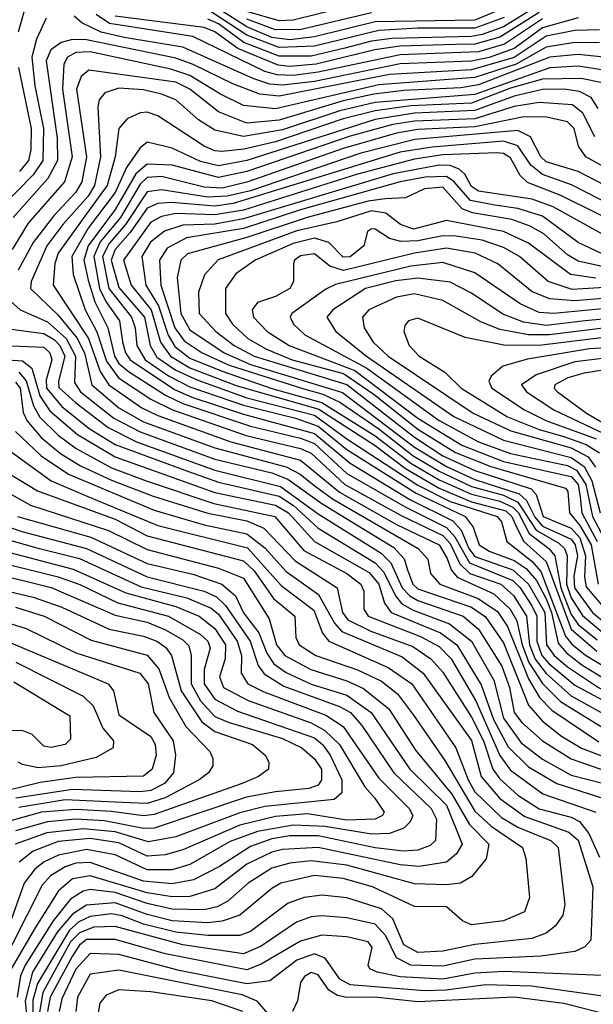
# Model space of a CAD drawing. Extents: x 501367 to 657802, y 482273 to 547541.
# Tile 377 of 656: x 623187 to 624797, y 488125 to 490890. Entities that reach past the tile are written whole.
import ezdxf

# ---------------------------------------------------------------- set-up
doc = ezdxf.new("R2010")
doc.units = 0

msp = doc.modelspace()

# ---------------------------------------------------------------- linework, layer by layer
at = {"layer": '0CON20XD'}
for points in [[(624745, 490994.6), (624545, 490870.7), (624485, 490848.7), (624455, 490842.8), (624232.1, 490837.9), (624175, 490830.4), (624099.8, 490810.2), (624005, 490787.8), (623915, 490788.2), (623816.6, 490826.6), (623745, 490879), (623715, 490892)], [(623207.6, 490945), (623182.5, 490855)], [(624555, 490926.3), (624465, 490888.8), (624185, 490884.7), (624015, 490842.6), (623945, 490834.1), (623895, 490840.2), (623825, 490870.3), (623725, 490934.3)], [(624755, 490896), (624655, 490867.9), (624575, 490809.7), (624505, 490783.7), (624455, 490774.1), (624255, 490766.2), (624015, 490717.1), (623925, 490706.4), (623889.6, 490709.6), (623844, 490724), (623645, 490812.9), (623480.3, 490840.3), (623415.6, 490855.6), (623361.1, 490881.1), (623339.8, 490899.8)], [(624655, 490892.4), (624548.2, 490821.8), (624475, 490800.3), (624255, 490791.2), (624025, 490742.5), (623955, 490733.8), (623909.5, 490735), (623874.8, 490745), (623672.8, 490842.8), (623439.2, 490879.2), (623402.1, 490905)], [(624645, 490910.2), (624535, 490841.1), (624465, 490821.4), (624410.3, 490820.3), (624254.4, 490815.6), (624184.3, 490805.7), (624019.2, 490765), (623945, 490759.1), (623912.5, 490762.5), (623799, 490809), (623735, 490855.9), (623705, 490868.2), (623455, 490900.4)], [(624546.6, 490896.6), (624465, 490866.4), (624305, 490866.6), (624195, 490860), (624015, 490815.6), (623915, 490812.2), (623825, 490847.1), (623725, 490912.6)], [(624095, 490923.7), (623955, 490888.7), (623915, 490887.2), (623825, 490913.3)], [(624175, 490909.3), (623976.8, 490863.2), (623905, 490861.9), (623825, 490892.1)], [(623261.8, 490895), (623234.7, 490835.3), (623221.5, 490785), (623229.8, 490705), (623254, 490585), (623252.2, 490495), (623225.1, 490454.9), (623136.3, 490363.7)], [(624815, 490861.6), (624745, 490860), (624665, 490844.5), (624575, 490784), (624455, 490749.9), (624225, 490736.8), (623915.1, 490675.1), (623861.6, 490681.6), (623785, 490709.8), (623674.4, 490764.4), (623625, 490782), (623375, 490834.1), (623335.1, 490834.9), (623303.4, 490826.6), (623274.7, 490805.3), (623261.1, 490775), (623292.2, 490557.8), (623293.3, 490495), (623266, 490444), (623168.3, 490335)], [(624815, 490825.3), (624745, 490826.3), (624665, 490813.5), (624581.2, 490765), (624465, 490727.6), (624195, 490707.4), (623905, 490639.6), (623815, 490649.7), (623750.9, 490680.9), (623665, 490733.5), (623611.2, 490751.2), (623385, 490800.2), (623345, 490798), (623321, 490785), (623310.9, 490765), (623306.8, 490695), (623334.7, 490505), (623313.3, 490435), (623211.2, 490318.8), (623166.3, 490245)], [(624845, 490782.8), (624755, 490792.9), (624674.9, 490784.9), (624475, 490707.2), (624425, 490698.6), (624265, 490691.2), (624181.1, 490681.1), (624095, 490662.3), (623915, 490608.2), (623825, 490599.9), (623745, 490631.1), (623665, 490695.6), (623625, 490714.4), (623381.2, 490748.8), (623359.6, 490730.4), (623346.9, 490695), (623374.7, 490505), (623361.6, 490435), (623345, 490406), (623281.9, 490338.1), (623225, 490264.4), (623183.2, 490186.8)], [(623183.8, 490756.2), (623219.1, 490585), (623218.8, 490525), (623211.8, 490495), (623186.1, 490463.9)], [(624845, 490745.3), (624755, 490759.5), (624675, 490755.5), (624465, 490680.6), (624185, 490658.2), (624085.6, 490634.4), (623925, 490580.8), (623815, 490561.9), (623735, 490580), (623689.4, 490609.4), (623625, 490664.8), (623585, 490681.1), (623535, 490693), (623465, 490698.2), (623426.2, 490685), (623410.3, 490665), (623406, 490645), (623413.9, 490505), (623397.5, 490425), (623379, 490395), (623307.7, 490315), (623263.6, 490255), (623219, 490155), (623217.2, 490135), (623295, 490060.9), (623347.2, 489997.2), (623369, 489955), (623389.5, 489865), (623465, 489800.4), (623535, 489761.1), (623735, 489687.5), (623935, 489634.6), (623974.3, 489614.3), (624013.1, 489583.1), (624065.1, 489545), (624305.2, 489405), (624333.1, 489375), (624340.4, 489335), (624366.1, 489305), (624474.5, 489264.5), (624528.1, 489228.1), (624556.3, 489186.3), (624615, 489039.3), (624646.3, 488986.3), (624681, 488951), (624812.5, 488862.5)], [(624823.3, 490713.3), (624763.1, 490725), (624655, 490723.5), (624565, 490698.1), (624455, 490655.7), (624285, 490648.2), (624185, 490634.2), (624095, 490611.5), (623905, 490547.4), (623816.4, 490526.4), (623755, 490520.5), (623735, 490522), (623705, 490535.4), (623575, 490620.5), (623545, 490630.3), (623525, 490628.7), (623488.4, 490611.6), (623465.8, 490585), (623454.7, 490505), (623432.2, 490425), (623375, 490345.3)], [(624811, 490641), (624791.4, 490671.4), (624758.5, 490688.5), (624715.1, 490694.9), (624655, 490694.1), (624575, 490675.8), (624465, 490635), (624295, 490627.6), (624185, 490609.7), (623825, 490494.5), (623745, 490479.9), (623695, 490492.1), (623615, 490529.6), (623545, 490546.2), (623525, 490530), (623486.6, 490475), (623454.8, 490405), (623379.6, 490305), (623333.1, 490225), (623337.3, 490175), (623370.5, 490075), (623403.3, 490013.3), (623430.9, 489930.9), (623464.4, 489884.4), (623555, 489824.9), (623616, 489795), (623822.5, 489722.5), (623975, 489686.3), (624005, 489673.3), (624100, 489585), (624257.9, 489497.9), (624375, 489441.5), (624395, 489419.2), (624422.3, 489362.3), (624451, 489335), (624537.3, 489305), (624572.9, 489272.9), (624609.7, 489215), (624618.4, 489135), (624634.4, 489094.4), (624665, 489054), (624735, 488991.5), (624887.1, 488907.1)], [(624801.4, 490561.4), (624767.7, 490627.7), (624738.7, 490651.3), (624645, 490657.5), (624575, 490646.6), (624465, 490612.3), (624295.1, 490605.1), (624234.5, 490595.5), (624115, 490563.4), (623825, 490463.7), (623745, 490446.7), (623615, 490481.5), (623545, 490484.4), (623512.7, 490457.3), (623455, 490357.2), (623379, 490255), (623367.1, 490215), (623379.1, 490159.1), (623397.9, 490097.9), (623434.9, 490024.9), (623453.2, 489945), (623465.5, 489925), (623492.1, 489902.1), (623596, 489836), (623645, 489812.4), (623835, 489748.5), (623975, 489715.3), (624015, 489700.2), (624105, 489616), (624270.9, 489520.9), (624385, 489464), (624408.3, 489438.3), (624449.9, 489365), (624571.5, 489315), (624591.8, 489295), (624625, 489244.2), (624638.8, 489215), (624638.7, 489145), (624653, 489105), (624672.1, 489082.1), (624745, 489020.9), (624915, 488930.3)], [(624968.3, 490398.3), (624776.7, 490505), (624755.5, 490535), (624743.7, 490585), (624725, 490603.1), (624666.5, 490616.5), (624602.6, 490617.4), (624465, 490589.1), (624305, 490581.8), (624245, 490571.7), (624095, 490528.5), (623825, 490433.9), (623755, 490417.3), (623705, 490419.5), (623585, 490449.6), (623545, 490447), (623525, 490428.8), (623469.8, 490335), (623413.2, 490266.8), (623395.5, 490225), (623411.4, 490135), (623428.9, 490098.9), (623466.8, 490045), (623475.8, 489985.8), (623484.3, 489955), (623497, 489935), (623621.9, 489851.9), (623670.3, 489830.3), (623815, 489782.4), (624015, 489727.8), (624114.5, 489644.5), (624282.7, 489542.7), (624402.8, 489482.8), (624426.8, 489456.8), (624447.9, 489405), (624465, 489382.7), (624571.3, 489345), (624615.2, 489305.2), (624661.2, 489225), (624665.8, 489135), (624687.8, 489105), (624725, 489072.8)], [(626584.7, 490475.3), (626295, 490425.4), (626225, 490446.7), (626113.2, 490543.1), (626015, 490579.1), (625925, 490599.4), (625845, 490609.6), (625743.3, 490606.7), (625625, 490591.2), (625575, 490581.8), (625505, 490558.7), (625257.5, 490452.5), (625105, 490364.8), (625025, 490342.7), (624955, 490359.7), (624755, 490464.4), (624665, 490491.2), (624649.7, 490505), (624621.2, 490561.2), (624585, 490579.4), (624295.9, 490554.1), (624145, 490515.9)], [(624935, 490324.9), (624736.2, 490426.2), (624655, 490455.9), (624622.1, 490482.2), (624585.6, 490535.6), (624545, 490548.8), (624345, 490532.7), (624255, 490518), (623786, 490374), (623735, 490366.6), (623613.3, 490376.7), (623575, 490374.1), (623545, 490361.2), (623497.5, 490292.5), (623455, 490245.1), (623443.8, 490215), (623465, 490138.2), (623537.3, 490055), (623553, 489975), (623572.5, 489942.5), (623625, 489905.9), (623687.5, 489877.5), (623825, 489828.4), (624015, 489779.2), (624105, 489713.3), (624305, 489583.2), (624395, 489537.4), (624527, 489495), (624539.6, 489479.6), (624554.5, 489425), (624625, 489370), (624650.2, 489340.2), (624719.3, 489159.3), (624736.6, 489136.6), (624775.4, 489105.4), (624855, 489058)], [(624145, 490515.9), (623835, 490409.9), (623769.3, 490395), (623715, 490392.1), (623585, 490412.9), (623545, 490406.6), (623484.5, 490315.5), (623437.9, 490262.1), (623419.9, 490225), (623437.5, 490135), (623500.7, 490055), (623511.1, 490025), (623516.2, 489975), (623539.7, 489935), (623605, 489889.9), (623665, 489859.5), (623815, 489807.3), (623961.1, 489771.1), (624025, 489748.5), (624105, 489683.2), (624300.1, 489560.1), (624437.8, 489495), (624460.3, 489465), (624477.2, 489415), (624505, 489398), (624575, 489371.1), (624608.7, 489348.7), (624637.4, 489315), (624665, 489263.6), (624679.8, 489225), (624698.9, 489138.9), (624722.1, 489112.1), (624765, 489078.4), (624835.7, 489035.7)], [(624910, 490295), (624706.1, 490396.1), (624612.7, 490432.7), (624592.4, 490452.4), (624565, 490502.7), (624545, 490514.2), (624526.5, 490516.5), (624375, 490510.3), (624295, 490498.8), (624135, 490456.8), (623815, 490355.8), (623735, 490342.4), (623625.6, 490345.6), (623585, 490337.8), (623555, 490321.5), (623478.1, 490215), (623500, 490145), (623555.7, 490075), (623582.1, 489985), (623610, 489945), (623665, 489912.5), (623795, 489863), (624026.8, 489796.8), (624185, 489694.4), (624269.8, 489629.8), (624365, 489574.3), (624455, 489536), (624551.3, 489511.3), (624568.9, 489495), (624581.5, 489465), (624602.5, 489425), (624665, 489369), (624735, 489178.2), (624806.9, 489116.9)], [(624855, 490269.8), (624685, 490364.5), (624626, 490386), (624475, 490408.7), (624455, 490421.5), (624436.3, 490456.3), (624420.4, 490470.4), (624395, 490480.4), (624365, 490481.7), (624235, 490457.3), (623815, 490331), (623735, 490316), (623645, 490313.7), (623593.3, 490296.7), (623554.5, 490265.5), (623529.8, 490225), (623540.9, 490145), (623577.1, 490087.1), (623604, 490004), (623622.7, 489972.7), (623665, 489939.5), (623755, 489902.8), (623894.9, 489854.9), (624035.6, 489815.6), (624185, 489721.5), (624285, 489644.4), (624365, 489598.2), (624455, 489557.4), (624535, 489538.5), (624571.2, 489521.2), (624587, 489505), (624617.1, 489447.1), (624672.3, 489405), (624689.2, 489385), (624706.1, 489295), (624735, 489220), (624755, 489191.8), (624808.4, 489148.4)], [(624822.5, 490232.5), (624754.9, 490264.9), (624655, 490338.4), (624585, 490360.2), (624520.6, 490369.4), (624452.7, 490382.7), (624405.7, 490435.7), (624385, 490450.2), (624325, 490448.3), (624255.3, 490435), (623975, 490355.9), (623815, 490304.2), (623655, 490277.8), (623601.3, 490248.7), (623579.2, 490215), (623583, 490145), (623622.9, 490025), (623648.6, 489988.6), (623699, 489955), (623775, 489919.6), (623985, 489853.5), (624038.3, 489838.3), (624085.8, 489815.8), (624195, 489741.2), (624291.8, 489665), (624365, 489622.1), (624455, 489579.4), (624545.3, 489555.3), (624585, 489535.1), (624637, 489457), (624700.3, 489420.3), (624716, 489405), (624724.1, 489384.1), (624721.8, 489305), (624735, 489266.3), (624766.7, 489216.7), (624825, 489168)], [(624825.8, 490195.8), (624755, 490212.2), (624725, 490230.1), (624658.5, 490288.5), (624620, 490310), (624568.7, 490328.7), (624458.1, 490348.1), (624429.1, 490359.1), (624375, 490419.5), (624323.5, 490415), (624270.1, 490389.9), (624213.2, 490386.8), (624165, 490380.5), (623994.2, 490335), (623825, 490278.2), (623657.7, 490232.3), (623639.1, 490215), (623628.7, 490165), (623639.3, 490065), (623665, 490019.3), (623760.9, 489955), (623835, 489921.7), (624093, 489843), (624295, 489689.3), (624385, 489635.7), (624465, 489599.3), (624589.1, 489559.1), (624609.8, 489539.8), (624633.1, 489493.1), (624655, 489467.6), (624735, 489431.5), (624746.7, 489415), (624752.5, 489385), (624743, 489327), (624744.9, 489295), (624795, 489225.8), (624833.5, 489193.5)], [(623375, 490345.3), (623295.1, 490235), (623285.7, 490205.7), (623281, 490145), (623380.3, 489995), (623412.5, 489902.5), (623436.9, 489865), (623530.2, 489800.2), (623575, 489779), (623779.7, 489705), (623975, 489653), (624085, 489563.3), (624245, 489472.8), (624364.5, 489415), (624387.4, 489377.4), (624398.1, 489345), (624414.8, 489324.8), (624517.9, 489277.8), (624564.3, 489235), (624582.4, 489202.4), (624597.3, 489135), (624615.9, 489085), (624655, 489026.1), (624705.5, 488975.5), (624853.7, 488883.7)], [(624804.8, 490164.8), (624733.3, 490175), (624615, 490262.6), (624545, 490295.5), (624385, 490326.8), (624292.4, 490302.4), (624256.1, 490315), (624215, 490347), (624175, 490353.5), (624077.2, 490322.8), (623965, 490297.5), (623744.4, 490215.6), (623706.3, 490173.7), (623689.3, 490125), (623691.1, 490065), (623737.5, 490015), (623789.5, 489975), (623844.8, 489945), (624105, 489866.1), (624295, 489717.6), (624375, 489665.3), (624465, 489624.1), (624622.4, 489572.4), (624636.5, 489556.5), (624656.4, 489495), (624735, 489462.7), (624759.5, 489435), (624775.8, 489385), (624772.2, 489325), (624777.3, 489297.3), (624846.5, 489216.5)], [(624935, 490144.3), (624737.9, 490132.1), (624670.5, 490155), (624590.2, 490225), (624545, 490250.2), (624485, 490271.3), (624412.3, 490282.3), (624375, 490283.3), (624305, 490268.9), (624257.3, 490267.3), (624225.4, 490275.4), (624185, 490302.4), (624175, 490302.8), (624163.3, 490295), (624152.7, 490255), (624115, 490223.9), (624095, 490223.6), (624054.4, 490264.4), (624015, 490276.4), (623955, 490262.2), (623848.1, 490215), (623793.7, 490176.3), (623764.6, 490135.4), (623764.8, 490065), (623784.2, 490035), (623827.5, 489995), (623879.6, 489965), (623952.2, 489935), (624096.3, 489896.3), (624182.4, 489837.6), (624305, 489740.2), (624410, 489675), (624509.6, 489635), (624719.3, 489575), (624725.9, 489565), (624730, 489505), (624759.5, 489469.5), (624790.9, 489415), (624811.2, 489305)], [(624935, 490116.5), (624745, 490100.5), (624675, 490106.5), (624625.8, 490125.8), (624529.5, 490205), (624465.2, 490234.8), (624385, 490248.9), (624295.5, 490235), (624096.3, 490186.3), (624058, 490198), (624015, 490232.6), (623975, 490227), (623958.8, 490215), (623955.3, 490205), (623955.3, 490155), (623945.3, 490135), (623905, 490112.6), (623854.2, 490095.8), (623840, 490075), (623843.3, 490055), (623882.2, 490015), (623943.9, 489975), (624127.9, 489905), (624305, 489771.3), (624428.5, 489695), (624545, 489649.9), (624735, 489607.2), (624754.7, 489585), (624760.6, 489549.4), (624765.3, 489505), (624808.3, 489425)], [(624862.2, 490082.2), (624685.1, 490065.1), (624645, 490067.6), (624591.9, 490091.9), (624465, 490179.5), (624375, 490208.4), (624285, 490198.4), (624073.3, 490146.7), (624046.4, 490133.6), (623951.2, 490065), (623946.7, 490055), (623955.8, 490035), (623987.8, 490005), (624162, 489912), (624365, 489764.2), (624475, 489704.3), (624565, 489672), (624725, 489638.1), (624750.5, 489625), (624776, 489585), (624795.2, 489495), (624874.4, 489345)], [(624925, 490059), (624774.8, 490044.8), (624665, 490031.9), (624601, 490041), (624542.9, 490062.9), (624455, 490122.5), (624395, 490153.6), (624305, 490164.7), (624242.7, 490157.3), (624158.1, 490135), (624065.8, 490075), (624049.7, 490055), (624074.2, 490015), (624160.3, 489945), (624405.8, 489775.8), (624545, 489709), (624735, 489660.9), (624771.8, 489635), (624793.2, 489595), (624816.6, 489505)], [(623133.5, 490125), (623188.4, 490075), (623265, 490042), (623317.7, 489995), (623343.9, 489945), (623341.3, 489871.3), (623357.9, 489845), (623450.9, 489770.9), (623525, 489732.5), (623735, 489655.9), (623895, 489617.8), (623940.2, 489600.2), (624035, 489531.5), (624237.5, 489407.5), (624266.2, 489376.2), (624275.4, 489345.4), (624291, 489305), (624305, 489291.9), (624455, 489240.6), (624495, 489213), (624545, 489139.8), (624614.9, 488964.9), (624655, 488920.3), (624708.3, 488878.3), (624764.5, 488844.5), (624916.4, 488786.4)], [(624825, 490024.1), (624674.3, 490005), (624615, 490005.7), (624535, 490019.9), (624481.8, 490041.8), (624375, 490101.3), (624295, 490120.2), (624245, 490111.3), (624167.4, 490075), (624149, 490055), (624153.9, 490025), (624179.3, 489985), (624221.4, 489945), (624460.4, 489785), (624565.6, 489735.6), (624735, 489687.5), (624782.4, 489662.4), (624803.2, 489633.2)], [(624835, 489998.3), (624645.7, 489975.7), (624546.5, 489976.5), (624437.8, 489997.8), (624305, 490051.8), (624278.6, 490045), (624268.3, 490031.7), (624265.4, 490015), (624280.3, 489975), (624308.5, 489945), (624380.8, 489900.8), (624426.8, 489855), (624556.5, 489775), (624645, 489739.7), (624715, 489719.4), (624777.5, 489697.5), (624815, 489673.8)], [(623134.9, 490024.9), (623255, 490009.3), (623285, 489991.3), (623300.1, 489975), (623313.6, 489945), (623296.1, 489875), (623297.4, 489857.4), (623343.3, 489815), (623435.1, 489745.1), (623515, 489705.1), (623734.9, 489625.1), (623919.6, 489579.6), (624025, 489502.8), (624201.6, 489391.6), (624229.1, 489365), (624260.7, 489295), (624282.2, 489272.2), (624305, 489259), (624432.3, 489215), (624475, 489179), (624540.9, 489075), (624562.2, 489015), (624574.9, 488945), (624596.4, 488916.4), (624655, 488864.6), (624735, 488814), (624875, 488766)], [(622662.5, 489967.5), (623195, 489932), (623221.5, 489911.5), (623243.8, 489833.8), (623271.7, 489791.7), (623349.3, 489725), (623455, 489662.6), (623735, 489562.8), (623905, 489527), (623941.4, 489505), (624014.5, 489424.5), (624167.9, 489337.9), (624195.4, 489305.4), (624211.3, 489251.3), (624230, 489225), (624368.5, 489168.5), (624414.4, 489134.4), (624482.3, 489022.3), (624517.5, 488925), (624557.9, 488847.9), (624615, 488791.5), (624694.8, 488744.8), (624826.7, 488703.3)], [(623095, 489977.1), (623255, 489970.3), (623271.4, 489955), (623277.4, 489935), (623261, 489879), (623261.9, 489855), (623305, 489803.8), (623382.4, 489742.4), (623455, 489697.5), (623661.1, 489621.1), (623745, 489591.4), (623915, 489551.8), (623955.9, 489525.9), (624025, 489461.8), (624184.6, 489365), (624209.1, 489339.1), (624242, 489272), (624260.2, 489250.2), (624291.8, 489231.8), (624393.8, 489193.8), (624455.1, 489145.1), (624518, 489035), (624545, 488928.4), (624595, 488859.5), (624655, 488813.6), (624735, 488768.4), (624827.1, 488745)], [(625015, 489979.1), (624786.2, 489966.2), (624612.9, 489937.1), (624543.2, 489916.8), (624510.4, 489889.6), (624504.2, 489875), (624512, 489855), (624603.9, 489795), (624664.4, 489765), (624805, 489713.2)], [(624885, 489946.6), (624745, 489929.6), (624637.2, 489892.8), (624595.7, 489865), (624609.6, 489845), (624686.9, 489795), (624825, 489729.5)], [(624905, 489919), (624772, 489898), (624725.4, 489884.6), (624689, 489865), (624687, 489855), (624697, 489845), (624778.6, 489785), (624851.8, 489741.8)], [(623185, 489900.6), (623205.6, 489875.6), (623226.1, 489806.1), (623243.9, 489773.9), (623295, 489723.2), (623345.7, 489685.7), (623445, 489632.1), (623545, 489594.2), (623731.9, 489531.9), (623903.7, 489495), (623985, 489399.3), (624105, 489335.1), (624144.5, 489305), (624153.5, 489285), (624153.5, 489235), (624165.5, 489215), (624312.4, 489157.6), (624365, 489129.8), (624398.2, 489095), (624467.5, 488977.5), (624535, 488824.1), (624565, 488782.2), (624655.7, 488715.7), (624804.7, 488664.7)], [(623175, 489871.9), (623188.3, 489855), (623197.2, 489787.2), (623206.8, 489765), (623247.1, 489717.1), (623302, 489672), (623357.4, 489637.4), (623445, 489596.7), (623561.8, 489551.8), (623715, 489504.4), (623825, 489482.7), (623872.2, 489462.2), (623960.3, 489370.3), (624078, 489295), (624093.1, 489225), (624108.2, 489205), (624172.8, 489172.8), (624290.3, 489130.3), (624341.6, 489095), (624375, 489058.1), (624455, 488931.4), (624489.1, 488865), (624515.6, 488785.6), (624535, 488757.8), (624585, 488712.6), (624645, 488673.8), (624735, 488651), (624758.2, 488638.2), (624784.7, 488604.7), (624815, 488538.4)], [(623175, 489733.6), (623247.1, 489665), (623324, 489614), (623565, 489512.6), (623705, 489471.6), (623825, 489446.4), (623875, 489407.2), (623935, 489340.5), (624026.3, 489276.3), (624071.1, 489195), (624091.8, 489171.8), (624260.5, 489100.5), (624320, 489055), (624455, 488865.5), (624482.4, 488765), (624535, 488702.8), (624605, 488652.7), (624728.5, 488608.5), (624755, 488586.1), (624795.6, 488455), (624790.3, 488305), (624773.9, 488286.1), (624745, 488272.9), (624649.9, 488260.1), (624465, 488251.9), (624375, 488231.8), (624285, 488234.7), (624245.2, 488255.2), (624215, 488317.2), (624185, 488349.7), (624105, 488368.1), (624035, 488373.8), (624005, 488370.4), (623964.3, 488355.7), (623865, 488288.3), (623815, 488266.8), (623645, 488291.8), (623455, 488343.1), (623395, 488342), (623355, 488326), (623329.6, 488300.4), (623251.6, 488158.4), (623242.9, 488102.9)], [(623159.6, 489679.6), (623275.5, 489595.5), (623378.6, 489551.4), (623575, 489470), (623826.8, 489406.8), (623921.2, 489301.2), (624012.3, 489232.3), (624037.5, 489167.5), (624054.9, 489144.9), (624221.2, 489071.2), (624287.4, 489025), (624411, 488845), (624445.7, 488755), (624465, 488722.2), (624539.7, 488649.7), (624585, 488622.2), (624632.7, 488602.7), (624678.3, 488585), (624699, 488565), (624717, 488405), (624711.7, 488375), (624691.6, 488345), (624665.2, 488324.8), (624625, 488310.2), (624465, 488292.6), (624375, 488274.5), (624305, 488270.6), (624265, 488292.2), (624234.9, 488364.9), (624202.8, 488392.8), (624105, 488423.8), (624035, 488431.2), (623985.4, 488424.6), (623940.8, 488409.2), (623835, 488329.2), (623805, 488317.9), (623715, 488318.3), (623625, 488327.7), (623535, 488349.7), (623475, 488373.9), (623445, 488379.1), (623385, 488371.2), (623353.5, 488356.5), (623326.6, 488333.4), (623237, 488183), (623223.7, 488136.3), (623224.4, 488095)], [(623100, 489649.9), (623236.9, 489566.9), (623455, 489487.6), (623545, 489440.9), (623815, 489370.8), (623845, 489342.5), (623899.6, 489265), (623959.6, 489215), (623962.5, 489155), (623972, 489135), (624018.8, 489105), (624135, 489064.4), (624202.9, 489032.9), (624247.2, 488997.2), (624292.9, 488937.1), (624380.1, 488810.1), (624465, 488667.4), (624510.2, 488625), (624598.1, 488565), (624608.1, 488535), (624618.2, 488425), (624603.8, 488385), (624545, 488359.8), (624455, 488348.5), (624429.9, 488359.9), (624385, 488399.1), (624295, 488399.8), (624177.7, 488455), (624095, 488477.9), (624015, 488486.3), (623920, 488465), (623895, 488450.7), (623805, 488375.5), (623755, 488358.6), (623713.8, 488353.8), (623615, 488359.8), (623545, 488377.4), (623455, 488410.2), (623375, 488403.3), (623335, 488377.7), (623292.6, 488327.3), (623222.9, 488215), (623202.5, 488135), (623207.4, 488085)], [(623095, 489594.9), (623217.3, 489527.3), (623435.9, 489455.9), (623545, 489401.9), (623745, 489350), (623815, 489321.4), (623887.2, 489207.2), (623907.7, 489135), (623931, 489105), (624004.2, 489065), (624105, 489033.7), (624152, 489012), (624223.4, 488955), (624298.6, 488838.6), (624399.8, 488715), (624450.1, 488630.1), (624503.7, 488575), (624496.8, 488533.2), (624456.1, 488483.9), (624424.4, 488465.6), (624385, 488460.7), (624295, 488463.5), (624105, 488515.8), (624005, 488528), (623945, 488521.7), (623895, 488507.8), (623828.1, 488465), (623771.6, 488415), (623741.2, 488398.8), (623705, 488390.2), (623615, 488391.9), (623545, 488408.2), (623455, 488439.2), (623385, 488447), (623365, 488442.7), (623330, 488420), (623280.9, 488359.1), (623202, 488235), (623189, 488205), (623180, 488145)], [(623180.6, 489495), (623387.2, 489437.2), (623545, 489363.1), (623672.9, 489332.9), (623754.3, 489305), (623792.5, 489272.5), (623815.3, 489224.7), (623858.1, 489168.1), (623880.8, 489110.8), (623900.8, 489080.8), (623935, 489056.8), (624005, 489024.3), (624105, 488993.3), (624174, 488945), (624282.6, 488785), (624385, 488684.6), (624429.6, 488575), (624412.8, 488547.2), (624385, 488523.8), (624308.4, 488511.6), (624255, 488516.4), (624025, 488565.3), (623925, 488559.9), (623895, 488551.9), (623825, 488518.6), (623735, 488449.3), (623665, 488427.6), (623615, 488426.5), (623545, 488438.2), (623385, 488486.2), (623335, 488477), (623296.2, 488443.8), (623230.2, 488339.8), (623163.4, 488225)], [(623105, 489482.8), (623192.9, 489452.9), (623375, 489405.3), (623545, 489325.4), (623705, 489285.5), (623739.5, 489269.5), (623764.9, 489245), (623834.2, 489145), (623856.7, 489076.7), (623872.9, 489052.9), (623928.1, 489018.1), (624085, 488961.8), (624115.4, 488945), (624147.8, 488907.8), (624236.9, 488775), (624342.2, 488675), (624357, 488645), (624354.7, 488585), (624338.9, 488571.1), (624305, 488558), (624264.9, 488555.1), (624185, 488564.6), (624025, 488598), (623945, 488597.8), (623895, 488589.9), (623835, 488568.6), (623747.7, 488512.3), (623675, 488474.4), (623615, 488463), (623535, 488471), (623385, 488523.4), (623345, 488521.6), (623315, 488511.1), (623274, 488486), (623250.4, 488459.6), (623125.9, 488215)], [(623085, 489448.9), (623235, 489406.9), (623355, 489376.7), (623527.6, 489297.6), (623656.3, 489266.3), (623725, 489237.3), (623745, 489220.7), (623798, 489145), (623809.4, 489105), (623809, 489055), (623827.8, 489025), (623872.2, 489002.2), (624046.6, 488936.6), (624094.8, 488904.8), (624195, 488760.3), (624280.2, 488675), (624290.7, 488655), (624282.8, 488637.2), (624265, 488619.5), (624225.1, 488604.9), (624175, 488603.1), (624045, 488624), (623955, 488628.5), (623855, 488610.4), (623778.2, 488581.8), (623665, 488517.9), (623615, 488502.8), (623545, 488502.8), (623455, 488544.5), (623375, 488559.9), (623296, 488544), (623255.6, 488525), (623229.5, 488505), (623199.5, 488465), (623164.2, 488365)], [(623105, 489407.9), (623337.5, 489347.5), (623485, 489280.4), (623625, 489242.5), (623691.3, 489215), (623735, 489180.7), (623764.5, 489135), (623764.3, 489095.7), (623747.6, 489045), (623758.8, 489015), (623828.6, 488978.6), (624005, 488915.8), (624044.1, 488894.1), (624084.4, 488855), (624156.2, 488736.2), (624184, 488704), (624210.2, 488665), (624205.3, 488655), (624184.9, 488645.1), (624105, 488641.8), (623995, 488660), (623905, 488652.9), (623805, 488627.8), (623645, 488558.8), (623595, 488544.5), (623545, 488541.3), (623465, 488578.9), (623385, 488591), (623295, 488582.2), (623224.8, 488555.2), (623185.4, 488524.6)], [(623094.7, 489375.3), (623295, 489325.8), (623355.5, 489304.5), (623462.5, 489252.5), (623605.2, 489215), (623695, 489163.6), (623715.4, 489145), (623721.9, 489125), (623705.1, 489064.9), (623705.3, 489025), (623735, 488981.8), (623798.4, 488948.4), (624015, 488873.2), (624037, 488855), (624058.6, 488825), (624091, 488755), (624091.4, 488718.6), (624069.6, 488700.4), (623875, 488680.6), (623805, 488662.4), (623625, 488595.7), (623549.1, 488580.9), (623455, 488609.8), (623365, 488618), (623263.6, 488606.4), (623174.2, 488575)], [(623105, 489337.9), (623275, 489295.9), (623455, 489217.5), (623545, 489197.9), (623596.5, 489176.5), (623645, 489149), (623661.5, 489131.5), (623668.5, 489105), (623668.8, 489025), (623695, 488976.9), (623735, 488933.2), (623772.3, 488917.7), (623925, 488871.8), (623979.5, 488845), (624015, 488814.8), (624034.6, 488785), (624034.4, 488755.6), (624025, 488740.9), (623998.8, 488731.2), (623905, 488722.2), (623823.7, 488706.3), (623565, 488619.8), (623535, 488618.7), (623425, 488640.7), (623345, 488644.7), (623265, 488637.9), (623175, 488612.1)], [(623035, 489313.2), (623225, 489268.6), (623305, 489240.8), (623438.5, 489178.5), (623535, 489159.2), (623571.6, 489145), (623596.9, 489126.9), (623613, 489105), (623639.9, 489005), (623698.2, 488918.2), (623735, 488891.1), (623840.4, 488855), (623876.2, 488825), (623886.4, 488805), (623885.6, 488785), (623857.5, 488765), (623811.2, 488745), (623565, 488657.9), (623535, 488654.2), (623445, 488666.1), (623345, 488672.2), (623248.7, 488665), (623165, 488640.8)], [(623175, 489240), (623255.9, 489215), (623388, 489148), (623545, 489106), (623577.6, 489067.6), (623606.3, 488986.3), (623653.7, 488905), (623720.4, 488835), (623729.6, 488815), (623728.9, 488795), (623717.3, 488775), (623691.2, 488755), (623595.3, 488704.7), (623545, 488689.4), (623495, 488691.2), (623315, 488699), (623185, 488678.2)], [(623133.2, 489203.2), (623205, 489180.6), (623345, 489112), (623524.6, 489054.6), (623547.7, 489025), (623563.7, 488945), (623617.5, 488865), (623624, 488825), (623619, 488775), (623593.1, 488745), (623555, 488725.5), (623525, 488721.4), (623335, 488728.2), (623175.8, 488704.2)], [(623140.1, 489149.9), (623435.1, 489025.1), (623450, 489005), (623465, 488938), (623555, 488877), (623567.7, 488855), (623569.9, 488825), (623559.1, 488785), (623535, 488765.8), (623345, 488762), (623245, 488747.5), (623095, 488711.9)], [(623175.8, 489085.8), (623365, 488990.3), (623393, 488963), (623420.5, 488900.5), (623450.6, 488865), (623449.6, 488845), (623401.6, 488818.4), (623303.1, 488795), (623239.3, 488789.3), (623195, 488798.1), (623182.5, 488805)], [(624725, 489072.8), (624811.6, 489015), (624908, 488968), (625105, 488889.7), (625257.7, 488837.7), (625278.2, 488818.2), (625292.1, 488775), (625305, 488756.5), (625465, 488689.8), (625495.5, 488665), (625555.6, 488595), (625559.9, 488575), (625519.6, 488545), (625285, 488432.6), (625220.2, 488385), (625202.2, 488295), (625247.7, 488225), (625295, 488167.5), (625375, 488066.1)], [(623170.9, 489030.9), (623328.2, 488935), (623330.1, 488869.9), (623315, 488854.8), (623275, 488845.9), (623255, 488850.2), (623222.4, 488882.4), (623194.4, 488894.4), (623165, 488893.3)], [(624845, 488204.8), (624546.7, 488216.7), (624465, 488212.7), (624375, 488195.4), (624255, 488201.7), (624190.5, 488215), (624169.5, 488225), (624165.5, 488235), (624176.5, 488285), (624165, 488300.3), (624105, 488314.5), (624035, 488318.9), (623975, 488302.8), (623865, 488237.9), (623825, 488221.5), (623596.7, 488266.7), (623455, 488306.9), (623375, 488306.9), (623355, 488290.7), (623335, 488261.2), (623272.7, 488145), (623265.1, 488105)], [(624885, 488139.5), (624623.7, 488176.3), (624495, 488179.4), (624384.6, 488164.6), (624323, 488163), (624115, 488180.1), (624085.5, 488195.5), (624044.6, 488254.6), (624015, 488266.6), (623965, 488248.8), (623889.3, 488190.7), (623825, 488182.9), (623635, 488220.2), (623465, 488264.5), (623385, 488267.4), (623345, 488223.9), (623305, 488140.5), (623298.2, 488105)], [(623890.9, 488090.9), (623853.8, 488133.8), (623811.3, 488151.3), (623465, 488221.3), (623385, 488209.4), (623349.5, 488145), (623344.9, 488105)], [(624895, 488081.6), (624715, 488126.9), (624575.2, 488145.2), (624305, 488131.6), (624183.3, 488145), (624105, 488144.4), (624079.6, 488149.6), (624054.5, 488164.5), (624025, 488208), (624005, 488214.3), (623986.9, 488203.1), (623975, 488186.2), (623967.2, 488135), (623953, 488105)], [(623813.6, 488105), (623726.5, 488135), (623555, 488160.1), (623465, 488165.5), (623429.7, 488150.3), (623411.8, 488128.2), (623406.5, 488095)]]:
    msp.add_lwpolyline(points, dxfattribs=at)

doc.saveas('drawing.dxf')
